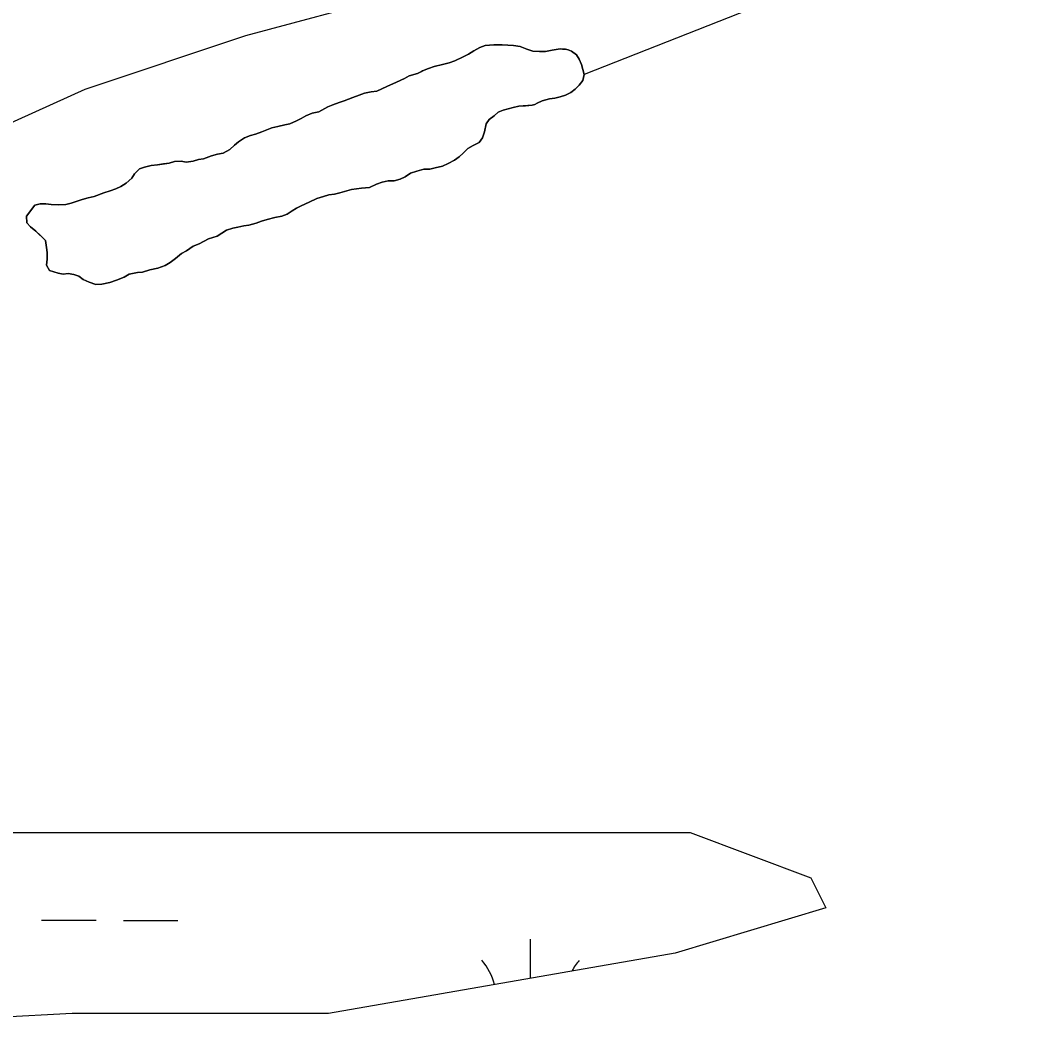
# Model space of a CAD drawing. Extents: x 3180038 to 3217926, y 922069 to 947485.
# Drawn here: x 3193835 to 3194433, y 931428 to 932020 of the extents above; entities that cross this region are included whole.
import ezdxf

# ---------------------------------------------------------------- set-up
doc = ezdxf.new("R2010")
doc.units = 0
for name, color, linetype in [('V-ROAD-CNTR', 7, 'Continuous'), ('V-SITE-VEGE', 7, 'Continuous'), ('V-TOPO-SHOR', 7, 'Continuous'), ('V-WETL-SWMP', 7, 'Continuous')]:
    doc.layers.add(name, color=color, linetype=linetype)

msp = doc.modelspace()

# ---------------------------------------------------------------- linework, layer by layer
at = {"layer": 'V-ROAD-CNTR'}
msp.add_spline([(3190883.11, 931625.96), (3191324.69, 931711.54), (3191783.16, 931784.74), (3192183.99, 931861.53), (3192450.53, 931911.78), (3192533.98, 931939.42), (3192579.21, 931974.98), (3192650.75, 932051.82), (3192722.85, 932059.25), (3192919.24, 932122.24), (3193196.7, 932214.3), (3193390.73, 932283.32), (3193596.74, 932381.43), (3193810.32, 932493.25), (3193961.5, 932582.77), (3194195.73, 932715.99), (3194388.87, 932830.63), (3194615.44, 932953.49), (3194773.52, 933009.16), (3194936.18, 933060.22), (3195089.56, 933092.92), (3195267.39, 933093.61), (3195362.47, 933097.08), (3195546.01, 933098.82), (3195769.91, 933097.41), (3195942.44, 933091.85), (3196104.87, 933096.21), (3196211.33, 933092.59), (3196376.96, 933082), (3196525.87, 933080.94), (3196707.77, 933087.97), (3196883.4, 933087.97), (3197078.56, 933094.29), (3197228.23, 933084.54), (3197336.84, 933053.8), (3197413.49, 933012.4), (3197553.77, 932960.59), (3197689.83, 932913.02), (3197822.25, 932876.4), (3197956.68, 932845.72), (3198116.14, 932804.13)], degree=3, dxfattribs=at)
at = {"layer": 'V-SITE-VEGE'}
for p, q in [((3194097.64, 932000.03), (3194100.84, 932001.9)), ((3194100.84, 932001.9), (3194104.28, 932003.78)), ((3194104.28, 932003.78), (3194107.5, 932004.96)), ((3194107.5, 932004.96), (3194112.56, 932005.47)), ((3194112.56, 932005.47), (3194117.4, 932005.52)), ((3194117.4, 932005.52), (3194120.86, 932005.32)), ((3194120.86, 932005.32), (3194124.09, 932005.12)), ((3194124.09, 932005.12), (3194128.01, 932004.47)), ((3194128.01, 932004.47), (3194131.95, 932002.89)), ((3194131.95, 932002.89), (3194135.42, 932001.78)), ((3194135.42, 932001.78), (3194139.34, 932001.58)), ((3194139.34, 932001.58), (3194142.79, 932001.62)), ((3194142.79, 932001.62), (3194146.7, 932002.35)), ((3194146.7, 932002.35), (3194151.54, 932003.08)), ((3194151.54, 932003.08), (3194152.92, 932002.87)), ((3194152.92, 932002.87), (3194154.54, 932002.88)), ((3194154.54, 932002.88), (3194156.15, 932002.44)), ((3194156.15, 932002.44), (3194158.23, 932001.76)), ((3194158.23, 932001.76), (3194161.02, 931999.49)), ((3194082.48, 931993.89), (3194086.39, 931994.85)), ((3194086.39, 931994.85), (3194089.61, 931996.03)), ((3194089.61, 931996.03), (3194094.66, 931998.39)), ((3194094.66, 931998.39), (3194097.64, 932000.03)), ((3194161.02, 931999.49), (3194162.66, 931996.97)), ((3194162.66, 931996.97), (3194164.07, 931993.99)), ((3194067.79, 931988.68), (3194070.08, 931989.85)), ((3194070.08, 931989.85), (3194070.77, 931990.09)), ((3194070.77, 931990.09), (3194074.21, 931991.51)), ((3194074.21, 931991.51), (3194077.66, 931992.69)), ((3194077.66, 931992.69), (3194082.48, 931993.89)), ((3194164.07, 931993.99), (3194165.51, 931988.01)), ((3194049.88, 931980.9), (3194055.39, 931983.49)), ((3194055.39, 931983.49), (3194060.21, 931985.61)), ((3194060.21, 931985.61), (3194062.96, 931987.25)), ((3194062.96, 931987.25), (3194067.79, 931988.68)), ((3194164.85, 931984.54), (3194162.57, 931981.76)), ((3194165.51, 931988.01), (3194164.85, 931984.54)), ((3194033.57, 931975.9), (3194036.78, 931977.09)), ((3194036.78, 931977.09), (3194040.69, 931977.81)), ((3194040.69, 931977.81), (3194043.92, 931978.31)), ((3194043.92, 931978.31), (3194046.9, 931979.72)), ((3194046.9, 931979.72), (3194049.88, 931980.9)), ((3194157.78, 931977.56), (3194154.56, 931975.91)), ((3194160.29, 931979.43), (3194157.78, 931977.56)), ((3194162.57, 931981.76), (3194160.29, 931979.43)), ((3194018.18, 931970.22), (3194021.85, 931971.64)), ((3194021.85, 931971.64), (3194024.84, 931972.59)), ((3194024.84, 931972.59), (3194029.89, 931974.49)), ((3194029.89, 931974.49), (3194033.57, 931975.9)), ((3194138.02, 931971.15), (3194136.64, 931970.44)), ((3194141, 931972.56), (3194138.02, 931971.15)), ((3194145.14, 931973.75), (3194141, 931972.56)), ((3194148.36, 931974.24), (3194145.14, 931973.75)), ((3194151.58, 931974.97), (3194148.36, 931974.24)), ((3194154.56, 931975.91), (3194151.58, 931974.97)), ((3194002.34, 931963.85), (3194006.01, 931965.27)), ((3194006.01, 931965.27), (3194009.92, 931966.23)), ((3194009.92, 931966.23), (3194015.19, 931969.04)), ((3194015.19, 931969.04), (3194018.18, 931970.22)), ((3194115.02, 931965.85), (3194112.74, 931963.76)), ((3194118.01, 931967.04), (3194115.02, 931965.85)), ((3194123.98, 931968.71), (3194118.01, 931967.04)), ((3194127.2, 931969.43), (3194123.98, 931968.71)), ((3194135.03, 931969.97), (3194127.2, 931969.43)), ((3194136.64, 931970.44), (3194135.03, 931969.97)), ((3193989.94, 931958.43), (3193992.93, 931959.15)), ((3193992.93, 931959.15), (3193996.84, 931960.8)), ((3193996.84, 931960.8), (3193999.59, 931962.21)), ((3193999.59, 931962.21), (3194002.34, 931963.85)), ((3194108.17, 931959.11), (3194107.06, 931954.49)), ((3194109.76, 931961.66), (3194108.17, 931959.11)), ((3194112.74, 931963.76), (3194109.76, 931961.66)), ((3193969.72, 931952.24), (3193972.71, 931952.96)), ((3193972.71, 931952.96), (3193976.39, 931954.38)), ((3193976.39, 931954.38), (3193982.36, 931956.74)), ((3193982.36, 931956.74), (3193985.81, 931957.47)), ((3193985.81, 931957.47), (3193989.94, 931958.43)), ((3194107.06, 931954.49), (3194105.95, 931950.79)), ((3193960.33, 931946.62), (3193962.85, 931948.49)), ((3193962.85, 931948.49), (3193966.28, 931950.83)), ((3193966.28, 931950.83), (3193969.72, 931952.24)), ((3194103.9, 931948.23), (3194100.46, 931946.36)), ((3194105.95, 931950.79), (3194103.9, 931948.23)), ((3193947.02, 931940.27), (3193950.47, 931941.22)), ((3193950.47, 931941.22), (3193953.69, 931941.95)), ((3193953.69, 931941.95), (3193957.59, 931944.06)), ((3193957.59, 931944.06), (3193960.33, 931946.62)), ((3194094.51, 931941.92), (3194092.22, 931939.82)), ((3194097.25, 931944.71), (3194094.51, 931941.92)), ((3194100.46, 931946.36), (3194097.25, 931944.71)), ((3193911.58, 931934.63), (3193915.27, 931935.12)), ((3193915.27, 931935.12), (3193922.17, 931936.11)), ((3193922.17, 931936.11), (3193925.16, 931937.06)), ((3193925.16, 931937.06), (3193929.08, 931937.1)), ((3193929.08, 931937.1), (3193932.07, 931936.67)), ((3193932.07, 931936.67), (3193936.22, 931937.17)), ((3193936.22, 931937.17), (3193939.21, 931938.12)), ((3193939.21, 931938.12), (3193942.2, 931938.61)), ((3193942.2, 931938.61), (3193947.02, 931940.27)), ((3194085.81, 931935.84), (3194082.37, 931934.2)), ((3194089.48, 931937.72), (3194085.81, 931935.84)), ((3194092.22, 931939.82), (3194089.48, 931937.72)), ((3193900.13, 931927.14), (3193901.72, 931929.69)), ((3193901.72, 931929.69), (3193904.69, 931932.72)), ((3193904.69, 931932.72), (3193907.67, 931933.67)), ((3193907.67, 931933.67), (3193911.58, 931934.63)), ((3194063.74, 931930.1), (3194060.53, 931927.99)), ((3194067.42, 931931.29), (3194063.74, 931930.1)), ((3194071.55, 931932.48), (3194067.42, 931931.29)), ((3194075.01, 931932.51), (3194071.55, 931932.48)), ((3194078.23, 931933.24), (3194075.01, 931932.51)), ((3194082.37, 931934.2), (3194078.23, 931933.24)), ((3193893.73, 931922.24), (3193896.93, 931924.34)), ((3193896.93, 931924.34), (3193900.13, 931927.14)), ((3194043.75, 931923.68), (3194039.62, 931921.8)), ((3194046.96, 931924.87), (3194043.75, 931923.68)), ((3194050.65, 931925.59), (3194046.96, 931924.87)), ((3194054.1, 931925.63), (3194050.65, 931925.59)), ((3194057.55, 931926.58), (3194054.1, 931925.63)), ((3194060.53, 931927.99), (3194057.55, 931926.58)), ((3193878.11, 931916.56), (3193883.85, 931918.69)), ((3193883.85, 931918.69), (3193887.53, 931919.87)), ((3193887.53, 931919.87), (3193890.74, 931921.06)), ((3193890.74, 931921.06), (3193893.73, 931922.24)), ((3194015.69, 931917.42), (3194012.71, 931916.47)), ((3194019.15, 931917.92), (3194015.69, 931917.42)), ((3194022.13, 931918.64), (3194019.15, 931917.92)), ((3194029.03, 931920.55), (3194022.13, 931918.64)), ((3194032.02, 931921.04), (3194029.03, 931920.55)), ((3194035.02, 931921.3), (3194032.02, 931921.04)), ((3194039.62, 931921.8), (3194035.02, 931921.3)), ((3193838.35, 931904.88), (3193843.36, 931911.38)), ((3193843.36, 931911.38), (3193846.35, 931912.1)), ((3193846.35, 931912.1), (3193849.8, 931912.14)), ((3193849.8, 931912.14), (3193852.8, 931911.71)), ((3193852.8, 931911.71), (3193857.41, 931911.52)), ((3193857.41, 931911.52), (3193861.56, 931911.79)), ((3193861.56, 931911.79), (3193864.55, 931912.51)), ((3193864.55, 931912.51), (3193867.54, 931913.46)), ((3193867.54, 931913.46), (3193870.98, 931914.64)), ((3193870.98, 931914.64), (3193874.66, 931915.6)), ((3193874.66, 931915.6), (3193878.11, 931916.56)), ((3193999.62, 931911.04), (3193996.87, 931909.63)), ((3194004.21, 931913.16), (3193999.62, 931911.04)), ((3194008.8, 931915.28), (3194004.21, 931913.16)), ((3194012.71, 931916.47), (3194008.8, 931915.28)), ((3193991.37, 931906.12), (3193988.16, 931904.94)), ((3193994.35, 931908), (3193991.37, 931906.12)), ((3193996.87, 931909.63), (3193994.35, 931908)), ((3193838.62, 931900.97), (3193838.35, 931904.88)), ((3193840.71, 931898.68), (3193838.62, 931900.97)), ((3193965.86, 931899.2), (3193962.41, 931898.47)), ((3193968.85, 931899.69), (3193965.86, 931899.2)), ((3193973.21, 931900.88), (3193968.85, 931899.69)), ((3193976.2, 931902.06), (3193973.21, 931900.88)), ((3193979.65, 931903.02), (3193976.2, 931902.06)), ((3193984.01, 931904.21), (3193979.65, 931903.02)), ((3193988.16, 931904.94), (3193984.01, 931904.21)), ((3193843.96, 931896.18), (3193840.71, 931898.68)), ((3193849.55, 931890.7), (3193843.96, 931896.18)), ((3193950.24, 931893.28), (3193945.19, 931891.62)), ((3193952.99, 931894.92), (3193950.24, 931893.28)), ((3193955.74, 931896.79), (3193952.99, 931894.92)), ((3193959.42, 931897.98), (3193955.74, 931896.79)), ((3193962.41, 931898.47), (3193959.42, 931897.98)), ((3193850.05, 931886.56), (3193849.55, 931890.7)), ((3193936.24, 931887.39), (3193932.35, 931884.58)), ((3193939.68, 931888.8), (3193936.24, 931887.39)), ((3193945.19, 931891.62), (3193939.68, 931888.8)), ((3193850.54, 931883.56), (3193850.05, 931886.56)), ((3193850.58, 931879.65), (3193850.54, 931883.56)), ((3193929.37, 931882.94), (3193925.71, 931880.14)), ((3193932.35, 931884.58), (3193929.37, 931882.94)), ((3193850.15, 931876.18), (3193850.58, 931879.65)), ((3193851.79, 931872.97), (3193850.15, 931876.18)), ((3193919.75, 931875.94), (3193915.39, 931874.51)), ((3193922.73, 931877.8), (3193919.75, 931875.94)), ((3193925.71, 931880.14), (3193922.73, 931877.8)), ((3193856.88, 931871.41), (3193851.79, 931872.97)), ((3193859.88, 931870.98), (3193856.88, 931871.41)), ((3193862.87, 931871.24), (3193859.88, 931870.98)), ((3193866.1, 931870.81), (3193862.87, 931871.24)), ((3193869.11, 931869.68), (3193866.1, 931870.81)), ((3193871.66, 931867.87), (3193869.11, 931869.68)), ((3193895.62, 931869.25), (3193891.26, 931867.36)), ((3193898.6, 931870.89), (3193895.62, 931869.25)), ((3193903.43, 931871.86), (3193898.6, 931870.89)), ((3193906.43, 931872.12), (3193903.43, 931871.86)), ((3193910.79, 931873.54), (3193906.43, 931872.12)), ((3193915.39, 931874.51), (3193910.79, 931873.54)), ((3193875.14, 931866.28), (3193871.66, 931867.87)), ((3193879.07, 931864.94), (3193875.14, 931866.28)), ((3193882.52, 931864.97), (3193879.07, 931864.94)), ((3193887.35, 931865.94), (3193882.52, 931864.97)), ((3193891.26, 931867.36), (3193887.35, 931865.94))]:
    msp.add_line(p, q, dxfattribs=at)
at = {"layer": 'V-TOPO-SHOR'}
for points in [[(3196158.41, 933057.1), (3195874.66, 932851.05), (3195577.4, 932678.77), (3195175.42, 932445.69), (3194800.47, 932246.39), (3194341.07, 932057.23), (3194165.51, 931988.01)], [(3194154.56, 931975.92), (3194157.78, 931977.56), (3194160.29, 931979.43), (3194162.57, 931981.76), (3194164.85, 931984.54), (3194165.51, 931988.01), (3194164.79, 931991), (3194164.07, 931993.99), (3194162.66, 931996.97), (3194161.02, 931999.49), (3194158.23, 932001.76), (3194156.15, 932002.44), (3194154.54, 932002.88), (3194152.92, 932002.87), (3194151.54, 932003.08), (3194146.7, 932002.35), (3194142.79, 932001.62), (3194139.34, 932001.58), (3194135.42, 932001.78), (3194131.95, 932002.89), (3194128.01, 932004.47), (3194124.09, 932005.12), (3194120.86, 932005.32), (3194117.4, 932005.52), (3194112.56, 932005.47), (3194107.5, 932004.96), (3194104.28, 932003.78), (3194100.84, 932001.9), (3194097.64, 932000.03), (3194094.66, 931998.39), (3194089.61, 931996.03), (3194086.39, 931994.85), (3194082.48, 931993.89), (3194077.66, 931992.69), (3194074.21, 931991.51), (3194070.77, 931990.09), (3194070.08, 931989.85), (3194067.79, 931988.68), (3194062.96, 931987.25), (3194060.21, 931985.61), (3194055.39, 931983.49), (3194049.88, 931980.9), (3194046.9, 931979.72), (3194043.92, 931978.31), (3194040.69, 931977.81), (3194036.78, 931977.09), (3194033.57, 931975.9), (3194029.89, 931974.48), (3194024.84, 931972.59), (3194021.85, 931971.64), (3194018.18, 931970.22), (3194015.19, 931969.04), (3194009.92, 931966.23), (3194006.01, 931965.27), (3194002.34, 931963.85), (3193999.59, 931962.21), (3193996.84, 931960.8), (3193992.93, 931959.15), (3193989.94, 931958.43), (3193985.81, 931957.47), (3193982.36, 931956.74), (3193979.37, 931955.56), (3193976.39, 931954.38), (3193972.71, 931952.96), (3193969.72, 931952.24), (3193966.28, 931950.83), (3193962.85, 931948.49), (3193960.33, 931946.62), (3193957.59, 931944.06), (3193953.69, 931941.95), (3193950.47, 931941.22), (3193947.02, 931940.27), (3193942.2, 931938.61), (3193939.21, 931938.12), (3193936.22, 931937.17), (3193932.08, 931936.67), (3193929.08, 931937.1), (3193925.16, 931937.06), (3193922.17, 931936.11), (3193918.72, 931935.62), (3193915.27, 931935.12), (3193911.58, 931934.63), (3193907.67, 931933.67), (3193904.69, 931932.72), (3193901.72, 931929.69), (3193900.13, 931927.14), (3193896.93, 931924.34), (3193893.73, 931922.24), (3193890.74, 931921.06), (3193887.53, 931919.87), (3193883.85, 931918.69), (3193878.11, 931916.56), (3193874.66, 931915.6), (3193870.98, 931914.64), (3193867.54, 931913.46), (3193864.55, 931912.51), (3193861.56, 931911.79), (3193857.41, 931911.52), (3193852.8, 931911.71)], [(3193838.35, 931904.88), (3193838.62, 931900.97), (3193840.71, 931898.68), (3193843.96, 931896.18), (3193846.53, 931893.67), (3193849.55, 931890.7), (3193850.05, 931886.56), (3193850.54, 931883.56), (3193850.58, 931879.65), (3193850.15, 931876.18), (3193851.79, 931872.97), (3193856.88, 931871.41), (3193859.88, 931870.98), (3193862.87, 931871.24), (3193866.1, 931870.81), (3193869.11, 931869.68), (3193871.66, 931867.87), (3193875.14, 931866.28), (3193879.07, 931864.94), (3193882.52, 931864.97), (3193887.35, 931865.94), (3193891.26, 931867.36), (3193895.62, 931869.25), (3193898.6, 931870.89), (3193903.43, 931871.86), (3193906.43, 931872.12), (3193910.79, 931873.54), (3193915.39, 931874.51), (3193919.75, 931875.94), (3193922.73, 931877.81), (3193925.71, 931880.14), (3193929.37, 931882.94), (3193932.35, 931884.58), (3193936.24, 931887.39), (3193939.68, 931888.8), (3193945.19, 931891.62), (3193950.24, 931893.28), (3193952.99, 931894.92), (3193955.74, 931896.79), (3193959.42, 931897.98), (3193962.41, 931898.47), (3193965.86, 931899.2), (3193968.85, 931899.69), (3193973.21, 931900.88), (3193976.2, 931902.06), (3193979.65, 931903.02), (3193984.01, 931904.21), (3193988.16, 931904.94), (3193991.37, 931906.12), (3193994.35, 931908), (3193996.87, 931909.63), (3193999.62, 931911.04), (3194004.21, 931913.16), (3194008.8, 931915.28), (3194012.71, 931916.47), (3194015.69, 931917.42), (3194019.15, 931917.91), (3194022.14, 931918.64), (3194025.58, 931919.59), (3194029.03, 931920.55), (3194032.02, 931921.04), (3194035.02, 931921.3), (3194039.62, 931921.8), (3194043.75, 931923.68), (3194046.96, 931924.87), (3194050.65, 931925.59), (3194054.1, 931925.63), (3194057.55, 931926.58), (3194060.53, 931928), (3194063.74, 931930.1), (3194067.42, 931931.29), (3194071.55, 931932.48), (3194075.01, 931932.51), (3194078.23, 931933.24), (3194082.37, 931934.2), (3194085.81, 931935.84), (3194089.48, 931937.72), (3194092.22, 931939.82), (3194094.51, 931941.92), (3194097.25, 931944.71), (3194100.46, 931946.36), (3194103.9, 931948.23), (3194105.95, 931950.79), (3194107.06, 931954.49), (3194108.17, 931959.11), (3194109.76, 931961.66), (3194112.74, 931963.76), (3194115.02, 931965.85), (3194118.01, 931967.04), (3194123.98, 931968.71), (3194127.2, 931969.43), (3194131.12, 931969.7), (3194135.03, 931969.97), (3194136.64, 931970.44), (3194138.02, 931971.15), (3194141, 931972.56), (3194145.14, 931973.75), (3194148.36, 931974.24), (3194151.58, 931974.97), (3194154.56, 931975.92)], [(3193852.8, 931911.71), (3193849.8, 931912.14), (3193846.35, 931912.1), (3193843.36, 931911.38), (3193838.35, 931904.88)]]:
    msp.add_lwpolyline(points, dxfattribs=at)
at = {"layer": 'V-WETL-SWMP'}
for p, q in [((3193767.82, 931543.46), (3194227.83, 931543.46)), ((3194227.83, 931543.46), (3194298.6, 931516.9)), ((3194298.6, 931516.9), (3194307.45, 931499.2)), ((3194307.45, 931499.2), (3194218.98, 931472.65)), ((3193847.27, 931491.99), (3193879.27, 931491.92)), ((3193895.27, 931491.88), (3193927.27, 931491.81)), ((3194134.04, 931457.87), (3194134.09, 931480.91)), ((3194218.98, 931472.65), (3194015.52, 931437.24)), ((3193865.13, 931437.24), (3193705.9, 931428.39)), ((3194015.52, 931437.24), (3193865.13, 931437.24))]:
    msp.add_line(p, q, dxfattribs=at)
msp.add_lwpolyline([(3194053.03, 932034), (3193966.87, 932010.64), (3193872.62, 931979.23), (3193793.84, 931943.71), (3193734.84, 931917.78), (3193683.24, 931915.87), (3193640.48, 931935.86), (3193599.56, 931966.86), (3193575.19, 932010.45), (3193576.38, 932072.01)], dxfattribs=at)
for centre, start, end in [((3194078.77, 931445.51), 14.2589, 40.64267), ((3194189.26, 931445.26), 139.09901, 151.49202)]:
    msp.add_arc(centre, 35.25, start, end, dxfattribs=at)

doc.saveas('drawing.dxf')
